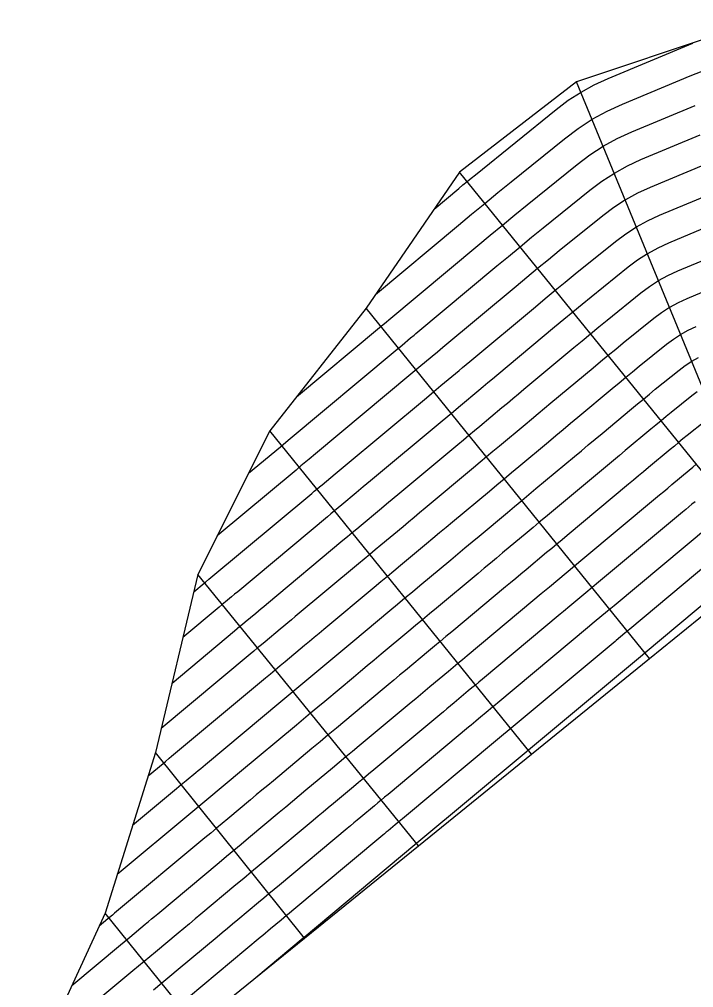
# Model space of a CAD drawing. Extents: x 1098669 to 1198896, y 698679 to 704410.
# Drawn here: x 1106728.7 to 1106776.8, y 699248.2 to 699317.3 of the extents above; entities that cross this region are included whole.
import ezdxf

# ---------------------------------------------------------------- set-up
doc = ezdxf.new("R2010")
doc.units = 0
doc.layers.add('R_Contours', color=7, linetype='Continuous')
doc.layers.add('R_Sub Surface', color=7, linetype='Continuous')

msp = doc.modelspace()

# ---------------------------------------------------------------- linework, layer by layer
at = {"layer": 'R_Contours'}
for points in [[(1106758.302, 699303.791), (1106760.07, 699305.267), (1106760.365, 699305.513), (1106760.662, 699305.757), (1106760.959, 699306), (1106761.257, 699306.242), (1106767.023, 699310.908), (1106767.892, 699311.561), (1106768.8, 699312.148), (1106769.748, 699312.669), (1106770.736, 699313.123), (1106776.78, 699315.65)], [(1106754.12, 699297.696), (1106760.044, 699302.64), (1106760.983, 699303.421), (1106761.925, 699304.198), (1106762.87, 699304.972), (1106763.818, 699305.742), (1106767.616, 699308.815), (1106768.588, 699309.546), (1106769.604, 699310.203), (1106770.665, 699310.785), (1106771.769, 699311.294), (1106776.586, 699313.307), (1106777.775, 699313.755)], [(1106748.482, 699290.386), (1106754.395, 699295.32), (1106754.903, 699295.745), (1106755.073, 699295.886), (1106761.418, 699301.182), (1106762.3, 699301.915), (1106763.184, 699302.645), (1106764.071, 699303.371), (1106764.961, 699304.094), (1106768.527, 699306.979), (1106769.439, 699307.666), (1106770.393, 699308.282), (1106771.389, 699308.829), (1106772.426, 699309.306), (1106776.947, 699311.196)], [(1106745.052, 699284.919), (1106747.324, 699286.815), (1106747.512, 699286.972), (1106747.89, 699287.287), (1106755.518, 699293.653), (1106756.013, 699294.066), (1106756.631, 699294.582), (1106756.879, 699294.789), (1106757.003, 699294.892), (1106762.792, 699299.724), (1106763.616, 699300.41), (1106764.443, 699301.092), (1106765.273, 699301.771), (1106766.105, 699302.447), (1106769.438, 699305.143), (1106770.291, 699305.785), (1106771.182, 699306.361), (1106772.113, 699306.873), (1106773.082, 699307.319), (1106777.309, 699309.085)], [(1106777.671, 699306.975), (1106773.739, 699305.331), (1106772.837, 699304.916), (1106771.971, 699304.441), (1106771.142, 699303.905), (1106770.349, 699303.308), (1106767.248, 699300.799), (1106766.474, 699300.17), (1106765.702, 699299.539), (1106764.933, 699298.904), (1106764.166, 699298.267), (1106758.932, 699293.898), (1106758.55, 699293.579), (1106758.168, 699293.26), (1106757.213, 699292.463), (1106756.64, 699291.985), (1106749.845, 699286.314), (1106749.378, 699285.924), (1106748.793, 699285.436), (1106748.559, 699285.241), (1106748.442, 699285.143), (1106742.811, 699280.444)], [(1106741.133, 699276.439), (1106741.884, 699277.066), (1106741.975, 699277.142), (1106742.219, 699277.346), (1106749.56, 699283.472), (1106749.747, 699283.628), (1106749.934, 699283.784), (1106750.121, 699283.939), (1106750.307, 699284.095), (1106751.241, 699284.874), (1106751.801, 699285.342), (1106757.763, 699290.317), (1106758.279, 699290.748), (1106758.796, 699291.179), (1106759.829, 699292.041), (1106760.087, 699292.257), (1106760.345, 699292.473), (1106760.604, 699292.688), (1106760.862, 699292.904), (1106765.54, 699296.809), (1106766.25, 699297.398), (1106766.961, 699297.985), (1106767.675, 699298.57), (1106768.391, 699299.151), (1106771.259, 699301.472), (1106771.993, 699302.024), (1106772.76, 699302.52), (1106773.561, 699302.96), (1106774.396, 699303.344), (1106778.033, 699304.864)], [(1106778.395, 699302.753), (1106775.052, 699301.356), (1106774.285, 699301.004), (1106773.55, 699300.599), (1106772.844, 699300.143), (1106772.17, 699299.636), (1106769.534, 699297.503), (1106768.876, 699296.969), (1106768.22, 699296.432), (1106767.566, 699295.893), (1106766.915, 699295.351), (1106762.792, 699291.909), (1106762.466, 699291.638), (1106762.141, 699291.366), (1106761.815, 699291.094), (1106761.49, 699290.823), (1106760.188, 699289.736), (1106759.537, 699289.193), (1106758.886, 699288.649), (1106753.757, 699284.369), (1106753.244, 699283.941), (1106752.731, 699283.513), (1106751.705, 699282.657), (1106751.448, 699282.443), (1106751.192, 699282.229), (1106750.935, 699282.015), (1106750.679, 699281.801), (1106744.274, 699276.456), (1106744.054, 699276.273), (1106743.834, 699276.089), (1106743.395, 699275.723), (1106743.176, 699275.54), (1106742.956, 699275.356), (1106740.358, 699273.187)], [(1106739.583, 699269.935), (1106744.059, 699273.672), (1106744.248, 699273.83), (1106744.437, 699273.988), (1106744.626, 699274.146), (1106744.816, 699274.303), (1106745.572, 699274.935), (1106745.761, 699275.093), (1106745.95, 699275.25), (1106746.139, 699275.408), (1106746.329, 699275.566), (1106751.797, 699280.129), (1106752.124, 699280.402), (1106752.45, 699280.674), (1106752.776, 699280.946), (1106753.102, 699281.218), (1106754.407, 699282.308), (1106755.06, 699282.852), (1106755.712, 699283.397), (1106760.008, 699286.982), (1106760.401, 699287.309), (1106760.794, 699287.637), (1106761.186, 699287.965), (1106761.579, 699288.293), (1106763.15, 699289.604), (1106763.543, 699289.932), (1106763.936, 699290.26), (1106764.328, 699290.587), (1106764.721, 699290.915), (1106768.289, 699293.893), (1106768.883, 699294.387), (1106769.479, 699294.879), (1106770.077, 699295.368), (1106770.677, 699295.856), (1106773.081, 699297.8), (1106773.696, 699298.263), (1106774.339, 699298.679), (1106775.01, 699299.047), (1106775.709, 699299.369), (1106778.757, 699300.643)], [(1106779.118, 699298.532), (1106776.365, 699297.381), (1106775.734, 699297.091), (1106775.128, 699296.758), (1106774.547, 699296.382), (1106773.992, 699295.965), (1106771.82, 699294.208), (1106771.279, 699293.768), (1106770.738, 699293.326), (1106770.2, 699292.881), (1106769.663, 699292.435), (1106766.651, 699289.921), (1106766.191, 699289.537), (1106765.731, 699289.153), (1106765.271, 699288.769), (1106764.811, 699288.385), (1106762.971, 699286.85), (1106762.511, 699286.466), (1106762.051, 699286.082), (1106761.591, 699285.698), (1106761.131, 699285.314), (1106757.668, 699282.424), (1106757.272, 699282.094), (1106756.876, 699281.763), (1106756.48, 699281.433), (1106756.084, 699281.102), (1106754.5, 699279.78), (1106754.104, 699279.45), (1106753.708, 699279.119), (1106753.312, 699278.789), (1106752.916, 699278.458), (1106748.384, 699274.676), (1106748.115, 699274.452), (1106747.847, 699274.228), (1106747.578, 699274.004), (1106747.31, 699273.78), (1106746.236, 699272.884), (1106745.967, 699272.66), (1106745.699, 699272.436), (1106745.43, 699272.212), (1106745.162, 699271.988), (1106738.808, 699266.683)], [(1106737.876, 699263.3), (1106738.942, 699264.19), (1106739.109, 699264.329), (1106739.388, 699264.562), (1106739.555, 699264.701), (1106746.265, 699270.303), (1106746.613, 699270.594), (1106746.96, 699270.884), (1106747.308, 699271.174), (1106747.656, 699271.464), (1106749.047, 699272.626), (1106749.395, 699272.916), (1106749.743, 699273.206), (1106750.091, 699273.496), (1106750.439, 699273.787), (1106754.034, 699276.787), (1106754.5, 699277.175), (1106754.966, 699277.564), (1106755.431, 699277.953), (1106755.897, 699278.342), (1106757.76, 699279.897), (1106758.226, 699280.285), (1106758.692, 699280.674), (1106759.158, 699281.063), (1106759.624, 699281.451), (1106762.253, 699283.646), (1106762.781, 699284.086), (1106763.308, 699284.526), (1106763.835, 699284.966), (1106764.363, 699285.406), (1106766.472, 699287.166), (1106766.999, 699287.607), (1106767.526, 699288.047), (1106768.053, 699288.487), (1106768.581, 699288.927), (1106771.037, 699290.977), (1106771.517, 699291.376), (1106771.997, 699291.772), (1106772.48, 699292.167), (1106772.964, 699292.56), (1106774.902, 699294.129), (1106775.398, 699294.502), (1106775.917, 699294.837), (1106776.458, 699295.134), (1106777.022, 699295.394)], [(1106736.77, 699259.773), (1106739.904, 699262.388), (1106740.249, 699262.676), (1106740.595, 699262.965), (1106741.287, 699263.542), (1106741.46, 699263.686), (1106741.632, 699263.831), (1106741.805, 699263.975), (1106741.978, 699264.119), (1106747.368, 699268.619), (1106747.795, 699268.975), (1106748.222, 699269.332), (1106748.649, 699269.688), (1106749.076, 699270.045), (1106750.785, 699271.471), (1106751.212, 699271.827), (1106751.639, 699272.184), (1106752.066, 699272.54), (1106752.494, 699272.897), (1106755.152, 699275.115), (1106755.688, 699275.562), (1106756.224, 699276.009), (1106756.759, 699276.456), (1106757.295, 699276.903), (1106759.494, 699278.738), (1106760.001, 699279.162), (1106760.508, 699279.585), (1106761.015, 699280.008), (1106761.522, 699280.431), (1106763.551, 699282.124), (1106764.058, 699282.548), (1106764.565, 699282.971), (1106765.072, 699283.394), (1106765.579, 699283.817), (1106768.338, 699286.12), (1106768.83, 699286.53), (1106769.321, 699286.94), (1106769.813, 699287.35), (1106770.304, 699287.761), (1106772.411, 699289.519), (1106772.833, 699289.87), (1106773.256, 699290.219), (1106773.681, 699290.567), (1106774.107, 699290.913), (1106775.813, 699292.293), (1106776.249, 699292.621), (1106776.706, 699292.916), (1106777.182, 699293.178)], [(1106777.101, 699290.741), (1106776.724, 699290.457), (1106775.25, 699289.265), (1106774.882, 699288.966), (1106774.515, 699288.666), (1106774.15, 699288.364), (1106773.786, 699288.061), (1106771.966, 699286.542), (1106771.541, 699286.188), (1106771.116, 699285.834), (1106770.692, 699285.479), (1106770.267, 699285.125), (1106766.697, 699282.145), (1106766.26, 699281.78), (1106765.822, 699281.415), (1106765.385, 699281.05), (1106764.948, 699280.685), (1106763.199, 699279.226), (1106762.761, 699278.861), (1106762.324, 699278.496), (1106761.887, 699278.131), (1106761.45, 699277.766), (1106758.468, 699275.278), (1106757.975, 699274.866), (1106757.482, 699274.454), (1106756.988, 699274.043), (1106756.495, 699273.631), (1106754.522, 699271.985), (1106754.029, 699271.573), (1106753.536, 699271.162), (1106753.042, 699270.75), (1106752.549, 699270.338), (1106750.497, 699268.625), (1106749.99, 699268.203), (1106749.484, 699267.78), (1106748.977, 699267.357), (1106748.471, 699266.934), (1106744.401, 699263.537), (1106744.111, 699263.295), (1106743.821, 699263.053), (1106743.531, 699262.811), (1106743.241, 699262.569), (1106742.081, 699261.601), (1106741.791, 699261.358), (1106741.501, 699261.116), (1106741.211, 699260.874), (1106740.921, 699260.632), (1106735.664, 699256.245)], [(1106777.634, 699288.621), (1106776.393, 699287.617), (1106776.083, 699287.366), (1106775.774, 699287.113), (1106775.467, 699286.859), (1106775.16, 699286.604), (1106773.627, 699285.324), (1106773.269, 699285.026), (1106772.912, 699284.727), (1106772.554, 699284.429), (1106772.196, 699284.13), (1106767.814, 699280.473), (1106767.447, 699280.166), (1106767.079, 699279.86), (1106766.712, 699279.553), (1106766.345, 699279.247), (1106764.875, 699278.02), (1106764.508, 699277.713), (1106764.14, 699277.407), (1106763.773, 699277.1), (1106763.405, 699276.794), (1106759.566, 699273.59), (1106759.153, 699273.245), (1106758.739, 699272.9), (1106758.326, 699272.555), (1106757.913, 699272.21), (1106756.259, 699270.83), (1106755.845, 699270.485), (1106755.432, 699270.14), (1106755.018, 699269.795), (1106754.605, 699269.45), (1106751.917, 699267.206), (1106751.331, 699266.717), (1106750.745, 699266.228), (1106750.159, 699265.739), (1106749.574, 699265.25), (1106746.824, 699262.955), (1106746.417, 699262.615), (1106746.01, 699262.275), (1106745.603, 699261.935), (1106745.196, 699261.595), (1106743.567, 699260.236), (1106743.16, 699259.896), (1106742.753, 699259.557), (1106742.346, 699259.217), (1106741.938, 699258.877), (1106735.483, 699253.49), (1106735.322, 699253.356), (1106735, 699253.087), (1106734.372, 699252.563)], [(1106732.429, 699248.337), (1106735.894, 699251.228), (1106736.56, 699251.784), (1106737.671, 699252.711), (1106737.893, 699252.897), (1106738.115, 699253.082), (1106738.337, 699253.267), (1106738.559, 699253.453), (1106742.956, 699257.122), (1106743.48, 699257.559), (1106744.004, 699257.997), (1106744.529, 699258.434), (1106745.053, 699258.872), (1106747.247, 699260.702), (1106747.723, 699261.1), (1106748.199, 699261.497), (1106748.675, 699261.894), (1106749.151, 699262.292), (1106751.055, 699263.881), (1106751.531, 699264.279), (1106752.007, 699264.676), (1106752.483, 699265.074), (1106752.959, 699265.471), (1106756.661, 699268.561), (1106756.995, 699268.839), (1106757.328, 699269.117), (1106757.662, 699269.396), (1106757.996, 699269.674), (1106759.33, 699270.788), (1106759.664, 699271.066), (1106759.997, 699271.345), (1106760.331, 699271.623), (1106760.665, 699271.902), (1106765.361, 699275.821), (1106765.956, 699276.318), (1106766.551, 699276.814), (1106767.742, 699277.808), (1106768.337, 699278.304), (1106768.932, 699278.801), (1106774.125, 699283.135), (1106774.416, 699283.378), (1106774.707, 699283.621), (1106774.997, 699283.863), (1106775.288, 699284.106), (1106776.534, 699285.146), (1106776.783, 699285.353), (1106777.034, 699285.56)], [(1106776.949, 699282.888), (1106776.726, 699282.701), (1106776.502, 699282.514), (1106776.278, 699282.327), (1106776.055, 699282.141), (1106770.049, 699277.129), (1106769.594, 699276.749), (1106769.138, 699276.369), (1106768, 699275.419), (1106767.545, 699275.039), (1106767.317, 699274.849), (1106761.763, 699270.214), (1106761.509, 699270.002), (1106761.255, 699269.79), (1106761.002, 699269.578), (1106760.748, 699269.366), (1106759.732, 699268.519), (1106759.478, 699268.307), (1106759.225, 699268.095), (1106758.971, 699267.883), (1106758.717, 699267.672), (1106753.989, 699263.725), (1106753.629, 699263.425), (1106753.268, 699263.124), (1106752.908, 699262.824), (1106752.548, 699262.523), (1106751.108, 699261.321), (1106750.748, 699261.02), (1106750.387, 699260.719), (1106750.027, 699260.419), (1106749.667, 699260.118), (1106746.363, 699257.361), (1106745.81, 699256.899), (1106745.256, 699256.437), (1106744.703, 699255.975), (1106744.149, 699255.513), (1106741.635, 699253.415), (1106741.231, 699253.078), (1106740.827, 699252.741), (1106740.423, 699252.404), (1106740.019, 699252.067), (1106738.403, 699250.718), (1106737.596, 699250.044), (1106736.788, 699249.37), (1106730.486, 699244.11)], [(1106777.984, 699281.146), (1106771.167, 699275.457), (1106770.693, 699275.062), (1106769.746, 699274.271), (1106769.273, 699273.876), (1106762.861, 699268.525), (1106762.687, 699268.38), (1106762.513, 699268.235), (1106762.339, 699268.09), (1106762.165, 699267.945), (1106761.469, 699267.364), (1106761.295, 699267.218), (1106761.121, 699267.073), (1106760.947, 699266.928), (1106760.773, 699266.783), (1106755.018, 699261.98), (1106754.774, 699261.776), (1106754.53, 699261.572), (1106754.286, 699261.369), (1106754.042, 699261.165), (1106753.065, 699260.349), (1106752.821, 699260.145), (1106752.576, 699259.941), (1106752.332, 699259.738), (1106752.088, 699259.534), (1106747.25, 699255.496), (1106746.879, 699255.186), (1106746.508, 699254.877), (1106746.137, 699254.567), (1106745.766, 699254.258), (1106744.282, 699253.019), (1106743.911, 699252.71), (1106743.54, 699252.4), (1106743.169, 699252.09), (1106742.798, 699251.781), (1106740.025, 699249.467), (1106739.439, 699248.978), (1106738.853, 699248.489), (1106738.267, 699248)], [(1106779.913, 699280.151), (1106772.284, 699273.785), (1106771.932, 699273.491), (1106771.316, 699272.977), (1106771.229, 699272.904), (1106763.96, 699266.837), (1106763.677, 699266.601), (1106763.111, 699266.13), (1106762.829, 699265.894), (1106756.048, 699260.235), (1106755.92, 699260.128), (1106755.792, 699260.021), (1106755.663, 699259.913), (1106755.535, 699259.806), (1106755.022, 699259.378), (1106754.893, 699259.271), (1106754.765, 699259.164), (1106754.637, 699259.057), (1106754.508, 699258.949), (1106748.136, 699253.631), (1106747.948, 699253.474), (1106747.76, 699253.317), (1106747.571, 699253.16), (1106747.383, 699253.002), (1106746.629, 699252.373), (1106746.44, 699252.216), (1106746.252, 699252.059), (1106746.064, 699251.902), (1106745.875, 699251.744), (1106740.763, 699247.478)], [(1106781.842, 699279.157), (1106773.383, 699272.097), (1106773.184, 699271.931), (1106765.058, 699265.149), (1106764.885, 699265.005), (1106757.078, 699258.489), (1106756.929, 699258.365), (1106749.017, 699251.762), (1106748.953, 699251.708), (1106745.568, 699248.883)]]:
    msp.add_lwpolyline(points, dxfattribs=at)
at = {"layer": 'R_Sub Surface'}
for p, q in [((1106782.498, 699278.818), (1106768.473, 699312.883)), ((1106782.498, 699278.818), (1106760.114, 699306.433)), ((1106773.691, 699271.68), (1106753.452, 699296.722)), ((1106765.257, 699264.843), (1106746.567, 699287.945)), ((1106757.188, 699258.303), (1106741.43, 699277.687)), ((1106749.051, 699251.707), (1106738.402, 699264.978)), ((1106741.319, 699245.439), (1106734.802, 699253.498))]:
    msp.add_line(p, q, dxfattribs=at)
for points in [[(1106823.415, 699275.814), (1106827.127, 699288.676), (1106822.779, 699301.247), (1106814.433, 699311.615), (1106802.447, 699317.004), (1106789.937, 699317.34), (1106778.741, 699316.303), (1106768.473, 699312.883), (1106760.114, 699306.433), (1106753.452, 699296.722), (1106746.567, 699287.945), (1106741.43, 699277.687), (1106738.402, 699264.978), (1106734.802, 699253.498), (1106730.179, 699243.443), (1106729.654, 699242.496), (1106729.246, 699241.575), (1106728.928, 699240.66), (1106728.679, 699239.719)], [(1106733.62, 699239.198), (1106741.319, 699245.439), (1106749.051, 699251.707), (1106757.188, 699258.303), (1106765.257, 699264.843), (1106773.691, 699271.68), (1106782.498, 699278.818)]]:
    msp.add_lwpolyline(points, dxfattribs=at)

doc.saveas('drawing.dxf')
